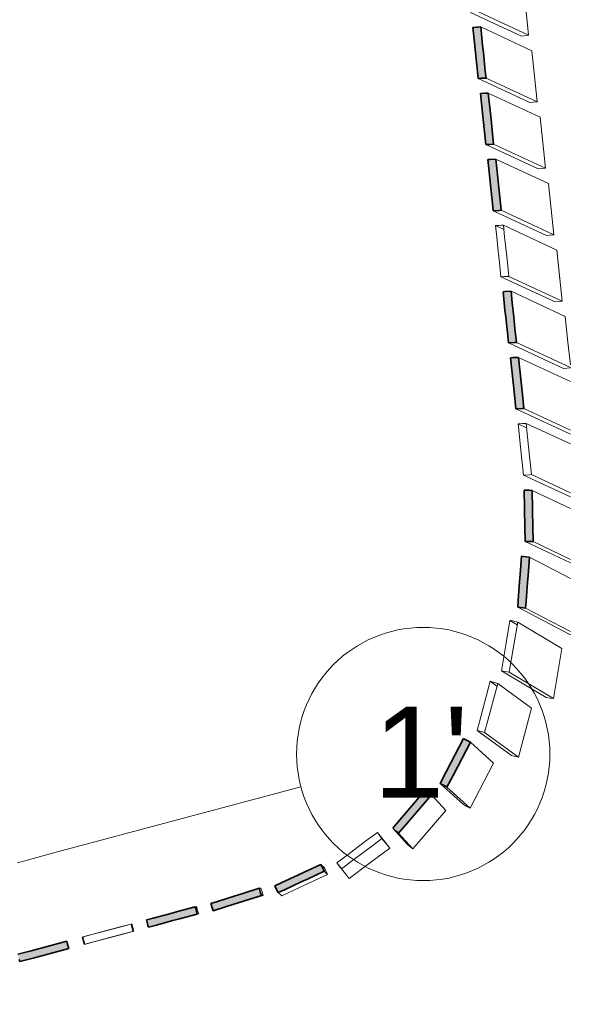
# Model space of a CAD drawing. Header units: millimetres. Extents: x -2530 to 151695, y -8763 to 71774.
# Tile 275 of 295: x 143888 to 146093, y 19041 to 22930. Entities that reach past the tile are written whole.
import ezdxf

# ---------------------------------------------------------------- set-up
doc = ezdxf.new("R2010")
doc.units = ezdxf.units.MM
doc.linetypes.add('RR_Level', pattern=[800, 400, -200, 0, -200])
for name, color, linetype, lineweight in [('A-WALL-____-MCUT', 113, 'Continuous', 35), ('A-WALL-____-OTLN', 113, 'Continuous', 18), ('S-GRID-____-IDEN', 1, 'Continuous', 13), ('S-GRID-____-OTLN', 1, 'Continuous', 9)]:
    doc.layers.add(name, color=color, linetype=linetype, lineweight=lineweight)
doc.styles.add('Arial', font='arial.ttf', dxfattribs={"height": 360})

# ---------------------------------------------------------------- blocks, each defined once
blk = doc.blocks.new('027_Gilde - ATC_FacadeModel_rvt-1-plot_V2 Copy 1')
at = {"layer": 'A-WALL-____-MCUT', "lineweight": 18}
h = blk.add_hatch(color=47, dxfattribs=at)
h.paths.add_polyline_path([(141084.5, 18458.2), (141200.4, 18489.2), (141192.6, 18518.2), (141076.7, 18487.1), (141082.4, 18466.2)])
h.paths.add_polyline_path([(141434.7, 18552), (141550.6, 18583.1), (141542.8, 18612), (141426.9, 18581), (141432.5, 18560)])
h.paths.add_polyline_path([(141768, 18641.3), (141883.9, 18672.4), (141876.2, 18701.3), (141760.3, 18670.3), (141765.9, 18649.3)])
h.paths.add_polyline_path([(142068, 18721.7), (142222.5, 18763.1), (142214.7, 18792.1), (142060.2, 18750.7), (142065.8, 18729.7)])
h.paths.add_polyline_path([(142373.7, 18803.6), (142528.3, 18845), (142520.5, 18874), (142366, 18832.6), (142372, 18809.9)])
h.paths.add_polyline_path([(142666, 18881.9), (142820.5, 18923.3), (142812.7, 18952.3), (142658.2, 18910.9), (142663.8, 18889.9)])
h.paths.add_polyline_path([(142944, 18956.4), (143098.5, 18997.8), (143090.7, 19026.8), (142936.2, 18985.4), (142941.8, 18964.4)])
h.paths.add_polyline_path([(143187.1, 19021.6), (143380.3, 19073.3), (143372.5, 19102.3), (143179.3, 19050.5), (143185.2, 19028.7)])
h.paths.add_polyline_path([(143432.4, 19087.3), (143625.6, 19139), (143617.8, 19168), (143451.4, 19123.4), (143451.4, 19123.4), (143424.6, 19116.3), (143430.5, 19094.4)])
h.paths.add_polyline_path([(143657, 19147.5), (143850.2, 19199.2), (143842.4, 19228.2), (143649.2, 19176.4), (143655.1, 19154.6)])
h.paths.add_polyline_path([(143888.1, 19209.4), (144081.3, 19261.1), (144073.5, 19290.1), (143880.3, 19238.4), (143887.9, 19209.8)])
h.paths.add_polyline_path([(144395.7, 19345.4), (144588.8, 19397.1), (144581.1, 19426.1), (144387.9, 19374.4), (144395.3, 19346.6)])
h.paths.add_polyline_path([(144651.6, 19410.6), (144842.2, 19471.2), (144833.3, 19499.1), (144642.6, 19439.2), (144651.3, 19411.4)])
h.paths.add_polyline_path([(144908.1, 19482), (145089.4, 19566.3), (145076.8, 19593.5), (144895.4, 19509.2), (144904.6, 19489.5)])
h.paths.add_polyline_path([(144998.7, 19539.8), (144986.1, 19551.4), (144986.1, 19551.4)])
h.paths.add_polyline_path([(145383.7, 19716.5), (145513.4, 19868.8), (145490.4, 19888.4), (145360.7, 19736.1), (145382.1, 19717.8)])
h.paths.add_polyline_path([(145574.9, 19898.8), (145665.8, 20077.2), (145639.6, 20088.6), (145548, 19913.1), (145573.6, 19899.4)])
h.paths.add_polyline_path([(145885.5, 20606), (145899.5, 20807.4), (145868.9, 20809.9), (145856.2, 20609.4), (145877, 20607)])
h.paths.add_polyline_path([(145915.4, 20868.4), (145911.4, 21071), (145879.8, 21071.9), (145883.7, 20869.5), (145914.3, 20868.5)])
h.paths.add_polyline_path([(145847.2, 21392.6), (145878.8, 21394.1), (145857.7, 21596.4), (145826.1, 21594.8), (145847.2, 21392.7)])
h.paths.add_polyline_path([(145817.4, 21653.7), (145848.7, 21656.6), (145827.7, 21857.4), (145796.3, 21855.8), (145817.4, 21653.7)])
h.paths.add_polyline_path([(145757.6, 22175.7), (145788.8, 22178.8), (145767.9, 22379.4), (145736.5, 22377.7), (145757.6, 22175.8)])
h.paths.add_polyline_path([(145727.7, 22436.8), (145759.1, 22438.5), (145738, 22640.4), (145706.7, 22638.7), (145727.6, 22437.5)])
h.paths.add_polyline_path([(145697.9, 22697.8), (145729.1, 22699.6), (145708.1, 22901.4), (145676.8, 22899.6), (145697.9, 22697.8)])
h.paths.add_polyline_path([(145668, 22958.9), (145699.2, 22960.6), (145678.1, 23162.3), (145646.9, 23160.5), (145668, 22958.9)])
h.paths.add_polyline_path([(145638.1, 23219.9), (145669.3, 23221.7), (145648.2, 23423.3), (145617, 23421.5), (145638.1, 23219.9)])
h.paths.add_polyline_path([(145608.2, 23480.9), (145639.4, 23482.8), (145618.3, 23684.3), (145587.2, 23682.5), (145608.2, 23481)])
h.paths.add_polyline_path([(145578.3, 23742), (145609.4, 23743.9), (145588.4, 23945.3), (145557.3, 23943.4), (145578.3, 23742.7)])
h.paths.add_polyline_path([(145519.1, 24259), (145550.2, 24261), (145529.2, 24462.3), (145498.1, 24460.3), (145519.1, 24259)])
h.paths.add_polyline_path([(145460.8, 24768.6), (145491.8, 24770.7), (145470.8, 24971.8), (145439.8, 24969.8), (145460.8, 24768.6)])
h.paths.add_polyline_path([(145431.1, 25028), (145462, 25030.1), (145441, 25231.2), (145410.1, 25229.1), (145431, 25029.6)])
h.paths.add_polyline_path([(145370.7, 25556.2), (145401.5, 25558.4), (145380.5, 25759.3), (145349.7, 25757.1), (145370.5, 25557.8)])
h.paths.add_polyline_path([(145339.9, 25825.1), (145370.7, 25827.3), (145349.7, 26028.2), (145318.9, 26026), (145339.7, 25826.7)])
h.paths.add_polyline_path([(145306.6, 26117.6), (145337.4, 26119.8), (145320.6, 26280.5), (145289.8, 26278.2), (145306.6, 26117.6)])
h.paths.add_polyline_path([(145275, 26393.6), (145305.7, 26395.9), (145289, 26556.4), (145258.3, 26554.1), (145274.9, 26394.6)])
h.paths.add_polyline_path([(145210.5, 26957), (145241.2, 26959.4), (145224.4, 27119.8), (145193.8, 27117.4), (145210.4, 26958.7)])
h.paths.add_polyline_path([(145177.6, 27244.6), (145208.2, 27247), (145191.5, 27407.3), (145160.9, 27404.9), (145177.5, 27245.4)])
h.paths.add_polyline_path([(145144.2, 27536.2), (145174.8, 27538.6), (145158, 27698.9), (145127.5, 27696.4), (145144.1, 27537.9)])
h.paths.add_polyline_path([(145076.1, 28131.5), (145106.6, 28134), (145089.8, 28294.2), (145059.4, 28291.7), (145075.9, 28133.3)])
h.paths.add_polyline_path([(145004, 28762.7), (145034.3, 28766.5), (145021.9, 28885.3), (144991.5, 28882.7), (145004, 28763.4)])
h.paths.add_polyline_path([(144968.4, 29073.9), (144998.8, 29076.5), (144986.3, 29196.5), (144955.9, 29193.9), (144968.4, 29073.9)])
h.paths.add_polyline_path([(144896, 29706.4), (144926.3, 29709.1), (144913.8, 29829), (144883.5, 29826.4), (144896, 29706.4)])
h.paths.add_polyline_path([(144859.4, 30026.8), (144889.6, 30029.5), (144875.1, 30149.2), (144846.8, 30146.7), (144859.4, 30026.8)])
h.paths.add_polyline_path([(144822.4, 30349.2), (144852.7, 30351.9), (144840.2, 30471.8), (144809.9, 30469), (144822.4, 30349.2)])
h.paths.add_polyline_path([(144600.5, 32288.6), (144630.5, 32291.5), (144618, 32411.1), (144588, 32408.2), (144600.3, 32289.9)])
h.paths.add_polyline_path([(144564.2, 32605.7), (144594.2, 32608.6), (144581.7, 32728.2), (144551.7, 32725.3), (144564.2, 32605.7)])
h.paths.add_polyline_path([(144492.8, 33228.9), (144522.8, 33231.9), (144510.3, 33351.4), (144480.3, 33348.5), (144492.8, 33228.9)])
h.paths.add_polyline_path([(144325.7, 34687), (144355.7, 34690), (144339, 34849.3), (144309.1, 34846.3), (144325.7, 34687)])
h.paths.add_polyline_path([(144293.6, 34967.8), (144323.5, 34970.9), (144306.8, 35130.1), (144276.9, 35127.1), (144293.3, 34970)])
h.paths.add_polyline_path([(144262, 35243.9), (144291.9, 35247), (144274.3, 35406.1), (144245.3, 35403.2), (144261.8, 35245.3)])
h.paths.add_polyline_path([(144142.8, 36283.1), (144172.7, 36286.2), (144150.9, 36485.1), (144122, 36482.1), (144142.7, 36283.8)])
h.paths.add_polyline_path([(144054.6, 37054), (144084.4, 37057.1), (144063.7, 37256.1), (144033.8, 37253), (144054.3, 37056.3)])
h.paths.add_polyline_path([(143953.4, 38211.2), (143953.4, 38211.2), (143949.3, 38227)])
h.paths.add_polyline_path([(143935.1, 38098), (143964.9, 38101.2), (143943.4, 38300), (143914.3, 38297), (143934.9, 38099.4)])
h.paths.add_polyline_path([(143887.5, 38621.3), (143905.2, 38623.2), (143884.4, 38822.1), (143854.6, 38818.9), (143873.8, 38650), (143887.5, 38649.1), (143887.5, 38622.3)])
at = {"layer": 'A-WALL-____-MCUT', "color": 130}
for p, q in [((145676.8, 22899.6), (145681.1, 22899.9)), ((145684.4, 22826.6), (145676.8, 22899.6)), ((145681.1, 22899.9), (145692.4, 22900.5)), ((145692.4, 22900.5), (145696.7, 22900.7)), ((145696.7, 22900.7), (145708.1, 22901.4)), ((145708.1, 22901.4), (145715.7, 22828)), ((145687.3, 22798.7), (145684.4, 22826.6)), ((145694.9, 22725.7), (145687.3, 22798.7)), ((145715.7, 22828), (145718.6, 22800.5)), ((145718.6, 22800.5), (145726.3, 22727.1)), ((145697.9, 22697.8), (145694.9, 22725.7)), ((145726.3, 22727.1), (145729.1, 22699.6)), ((145709.2, 22698.5), (145697.9, 22697.8)), ((145713.5, 22698.7), (145709.2, 22698.5)), ((145724.9, 22699.3), (145713.5, 22698.7)), ((145729.1, 22699.6), (145724.9, 22699.3)), ((145706.7, 22638.7), (145723.9, 22639.6)), ((145716.1, 22548.5), (145706.7, 22638.7)), ((145723.9, 22639.6), (145738, 22640.4)), ((145738, 22640.4), (145747.6, 22548.7)), ((145727.7, 22436.8), (145716.1, 22548.5)), ((145747.6, 22548.7), (145759.1, 22438.5)), ((145741.8, 22437.5), (145727.7, 22436.8)), ((145759.1, 22438.5), (145741.8, 22437.5)), ((145736.5, 22377.7), (145745.2, 22378.2)), ((145744.2, 22304.7), (145736.5, 22377.7)), ((145745.2, 22378.2), (145767.9, 22379.4)), ((145767.9, 22379.4), (145775.6, 22305.9)), ((145747.1, 22276.7), (145744.2, 22304.7)), ((145775.6, 22305.9), (145778.4, 22278.4)), ((145754.7, 22203.7), (145747.1, 22276.7)), ((145778.4, 22278.4), (145786.1, 22205)), ((145757.6, 22175.7), (145754.7, 22203.7)), ((145780.4, 22176.9), (145757.6, 22175.7)), ((145789, 22177.4), (145780.4, 22176.9)), ((145786.1, 22205), (145789, 22177.4)), ((145804.9, 21856.2), (145827.7, 21857.4)), ((145827.7, 21857.4), (145832.5, 21811.4)), ((145796.3, 21855.8), (145804.9, 21856.2)), ((145803.9, 21782.7), (145796.3, 21855.8)), ((145806.8, 21754.7), (145803.9, 21782.7)), ((145832.5, 21811.4), (145838.3, 21756.3)), ((145814.5, 21681.6), (145806.8, 21754.7)), ((145838.3, 21756.3), (145843.1, 21710.4)), ((145843.1, 21710.4), (145848.8, 21655.2)), ((145817.4, 21653.7), (145814.5, 21681.6)), ((145840.2, 21654.8), (145817.4, 21653.7)), ((145848.8, 21655.2), (145840.2, 21654.8)), ((145826.1, 21594.8), (145834.8, 21595.3)), ((145841.4, 21448.6), (145826.1, 21594.8)), ((145834.8, 21595.3), (145857.7, 21596.4)), ((145857.7, 21596.4), (145873, 21449.3)), ((145847.2, 21392.6), (145841.4, 21448.6)), ((145873, 21449.3), (145878.8, 21394.1)), ((145870.1, 21393.7), (145847.2, 21392.6)), ((145878.8, 21394.1), (145870.1, 21393.7)), ((145882.6, 20925.5), (145879.8, 21072)), ((145879.8, 21072), (145884.1, 21071.8)), ((145884.1, 21071.8), (145895.6, 21071.5)), ((145895.6, 21071.5), (145899.9, 21071.3)), ((145899.9, 21071.3), (145911.5, 21071)), ((145911.5, 21071), (145914.3, 20923.6)), ((145883.7, 20869.5), (145882.6, 20925.5)), ((145914.3, 20923.6), (145915.4, 20868.4)), ((145895.2, 20869.1), (145883.7, 20869.5)), ((145899.5, 20868.9), (145895.2, 20869.1)), ((145911.1, 20868.6), (145899.5, 20868.9)), ((145915.4, 20868.4), (145911.1, 20868.6)), ((145863.6, 20738.1), (145869, 20810.9)), ((145869, 20810.9), (145877.6, 20809.9)), ((145877.6, 20809.9), (145900.4, 20807.3)), ((145900.4, 20807.3), (145895, 20734.1)), ((145861.6, 20710.3), (145863.6, 20738.1)), ((145895, 20734.1), (145893, 20706.6)), ((145856.2, 20637.5), (145861.6, 20710.3)), ((145893, 20706.6), (145887.6, 20633.4)), ((145854.2, 20609.6), (145856.2, 20637.5)), ((145887.6, 20633.4), (145885.5, 20606)), ((145877, 20607), (145854.2, 20609.6)), ((145885.5, 20606), (145877, 20607)), ((145573.6, 19962.2), (145640.6, 20090.6)), ((145667.5, 20076.3), (145600.3, 19947.4)), ((145640.6, 20090.6), (145644.3, 20088.6)), ((145644.3, 20088.6), (145654.1, 20083.5)), ((145654.1, 20083.5), (145657.8, 20081.5)), ((145657.8, 20081.5), (145667.5, 20076.3)), ((145548, 19913.1), (145573.6, 19962.2)), ((145557.8, 19907.9), (145548, 19913.1)), ((145600.3, 19947.4), (145574.9, 19898.8)), ((145396.6, 19778.2), (145490.4, 19888.4)), ((145490.4, 19888.4), (145496.7, 19883)), ((145496.7, 19883), (145513.4, 19868.8)), ((145561.5, 19905.9), (145557.8, 19907.9)), ((145571.2, 19900.7), (145561.5, 19905.9)), ((145574.9, 19898.8), (145571.2, 19900.7)), ((145513.4, 19868.8), (145419.4, 19758.3)), ((145360.7, 19736.1), (145396.6, 19778.2)), ((145419.4, 19758.3), (145383.7, 19716.5)), ((145369.1, 19729), (145360.7, 19736.1)), ((145372.2, 19726.3), (145369.1, 19729)), ((145380.6, 19719.2), (145372.2, 19726.3)), ((145383.7, 19716.5), (145380.6, 19719.2)), ((144986.1, 19551.4), (145011.2, 19563)), ((145011.2, 19563), (145076.8, 19593.5)), ((145089.4, 19566.3), (145023.8, 19535.8)), ((145076.8, 19593.5), (145080.3, 19586)), ((145080.3, 19586), (145089.4, 19566.3)), ((144920.5, 19520.9), (144986.1, 19551.4)), ((144998.7, 19524.2), (144933.1, 19493.7)), ((145023.8, 19535.8), (144998.7, 19524.2)), ((144764.4, 19477.4), (144833.4, 19499.1)), ((144833.4, 19499.1), (144834.7, 19495.1)), ((144834.7, 19495.1), (144837.9, 19484.8)), ((144895.4, 19509.2), (144920.5, 19520.9)), ((144904.6, 19489.5), (144895.4, 19509.2)), ((144908.1, 19482), (144904.6, 19489.5)), ((144933.1, 19493.7), (144908.1, 19482)), ((144642.6, 19439.2), (144669, 19447.5)), ((144669, 19447.5), (144738, 19469.2)), ((144842.4, 19470.5), (144704.3, 19427.2)), ((144738, 19469.2), (144764.4, 19477.4)), ((144837.9, 19484.8), (144839.2, 19480.8)), ((144839.2, 19480.8), (144842.4, 19470.5)), ((144484.5, 19400.2), (144511.2, 19407.4)), ((144511.2, 19407.4), (144581.1, 19426.1)), ((144581.1, 19426.1), (144583.2, 19418.1)), ((144583.2, 19418.1), (144588.8, 19397.1)), ((144649.1, 19418.5), (144642.6, 19439.2)), ((144651.6, 19410.6), (144649.1, 19418.5)), ((144704.3, 19427.2), (144651.6, 19410.6)), ((144387.9, 19374.4), (144414.6, 19381.5)), ((144393.5, 19353.4), (144387.9, 19374.4)), ((144414.6, 19381.5), (144484.5, 19400.2)), ((144492.3, 19371.3), (144422.4, 19352.5)), ((144519, 19378.4), (144492.3, 19371.3)), ((144588.8, 19397.1), (144519, 19378.4)), ((144395.7, 19345.4), (144393.5, 19353.4)), ((144422.4, 19352.5), (144395.7, 19345.4)), ((143880.3, 19238.4), (143933.7, 19252.7)), ((143933.7, 19252.7), (144073.5, 19290.1)), ((144081.3, 19261.1), (143941.5, 19223.7)), ((144073.5, 19290.1), (144075.6, 19282.1)), ((144075.6, 19282.1), (144081.3, 19261.1)), ((143888.1, 19209.4), (143885.9, 19217.4)), ((143941.5, 19223.7), (143888.1, 19209.4))]:
    blk.add_line(p, q, dxfattribs=at)
at = {"layer": 'A-WALL-____-OTLN', "color": 90}
for p, q in [((145897.3, 22868.5), (145876.2, 23070.2)), ((145668, 22958.9), (145868.6, 22865.5)), ((145897.3, 22868.5), (145699.2, 22960.6)), ((145676.8, 22899.6), (145681.1, 22899.9)), ((145676.8, 22899.6), (145684.4, 22826.6)), ((145692.4, 22900.5), (145681.1, 22899.9)), ((145696.7, 22900.7), (145692.4, 22900.5)), ((145708.1, 22901.4), (145696.7, 22900.7)), ((145715.7, 22828), (145708.1, 22901.4)), ((145909.4, 22807.7), (145708.1, 22901.4)), ((145897.3, 22868.5), (145868.6, 22865.5)), ((145687.3, 22798.7), (145684.4, 22826.6)), ((145687.3, 22798.7), (145694.9, 22725.7)), ((145718.6, 22800.5), (145715.7, 22828)), ((145726.3, 22727.1), (145718.6, 22800.5)), ((145909.4, 22807.7), (145919.9, 22706.8)), ((145697.9, 22697.8), (145694.9, 22725.7)), ((145729.1, 22699.6), (145726.3, 22727.1)), ((145697.9, 22697.8), (145709.2, 22698.5)), ((145697.9, 22697.8), (145901.8, 22602.9)), ((145713.5, 22698.7), (145709.2, 22698.5)), ((145713.5, 22698.7), (145724.9, 22699.3)), ((145724.9, 22699.3), (145729.1, 22699.6)), ((145930.5, 22605.9), (145729.1, 22699.6)), ((145930.5, 22605.9), (145919.9, 22706.8)), ((145706.7, 22638.7), (145723.9, 22639.6)), ((145706.7, 22638.7), (145716.1, 22548.5)), ((145738, 22640.4), (145723.9, 22639.6)), ((145747.6, 22548.7), (145738, 22640.4)), ((145942.5, 22545.2), (145738, 22640.4)), ((145916.1, 22604.4), (145901.8, 22602.9)), ((145930.5, 22605.9), (145916.1, 22604.4)), ((145716.1, 22548.5), (145727.7, 22436.8)), ((145759.1, 22438.5), (145747.6, 22548.7)), ((145963.6, 22343.3), (145942.5, 22545.2)), ((145727.7, 22436.8), (145741.8, 22437.5)), ((145935, 22340.4), (145727.7, 22436.8)), ((145741.8, 22437.5), (145759.1, 22438.5)), ((145963.6, 22343.3), (145759.1, 22438.5)), ((145736.5, 22377.7), (145745.2, 22378.2)), ((145736.5, 22377.7), (145744.2, 22304.7)), ((145767.9, 22379.4), (145745.2, 22378.2)), ((145775.6, 22305.9), (145767.9, 22379.4)), ((145975.7, 22282.7), (145767.9, 22379.4)), ((145935, 22340.4), (145963.6, 22343.3)), ((145747.1, 22276.7), (145744.2, 22304.7)), ((145778.4, 22278.4), (145775.6, 22305.9)), ((145747.1, 22276.7), (145754.7, 22203.7)), ((145786.1, 22205), (145778.4, 22278.4)), ((145996.8, 22080.8), (145975.7, 22282.7)), ((145975.7, 22282.7), (145986.2, 22181.7)), ((145757.6, 22175.7), (145754.7, 22203.7)), ((145757.6, 22175.7), (145780.4, 22176.9)), ((145757.6, 22175.7), (145968.2, 22077.8)), ((145780.4, 22176.9), (145789, 22177.4)), ((145786.1, 22205), (145789, 22177.4)), ((145996.8, 22080.8), (145789, 22177.4)), ((145996.8, 22080.8), (145986.2, 22181.7)), ((145766.4, 22116.8), (145775.1, 22117.2)), ((145766.4, 22116.8), (145771.1, 22071.6)), ((145766.4, 22116.8), (145799.6, 22101.3)), ((145782.1, 22117.6), (145775.1, 22117.2)), ((145782.1, 22117.6), (145790.7, 22118)), ((145797.8, 22118.4), (145790.7, 22118)), ((145802.6, 22072.5), (145797.8, 22118.4)), ((146008.8, 22020.2), (145797.8, 22118.4)), ((145771.1, 22071.6), (145776.9, 22015.7)), ((145802.6, 22072.5), (145808.4, 22017.3)), ((145996.8, 22080.8), (145968.2, 22077.8)), ((145776.9, 22015.7), (145781.7, 21970.6)), ((145808.4, 22017.3), (145813.2, 21971.4)), ((146029.9, 21818.2), (146008.8, 22020.2)), ((146008.8, 22020.2), (146019.4, 21919.2)), ((145781.7, 21970.6), (145787.5, 21914.7)), ((145813.2, 21971.4), (145818.9, 21916.3)), ((145787.5, 21914.7), (145798.9, 21915.3)), ((146001.4, 21815.2), (145787.5, 21914.7)), ((146001.4, 21815.2), (145787.5, 21914.7)), ((145803.2, 21915.5), (145798.9, 21915.3)), ((145803.2, 21915.5), (145814.6, 21916.1)), ((145814.6, 21916.1), (145818.9, 21916.3)), ((146029.9, 21818.2), (145818.9, 21916.3)), ((146029.9, 21818.2), (145818.9, 21916.3)), ((146029.9, 21818.2), (146019.4, 21919.2)), ((145827.7, 21857.4), (145804.9, 21856.2)), ((146042, 21757.7), (145827.7, 21857.4)), ((146042, 21757.7), (145827.7, 21857.4)), ((145832.5, 21811.4), (145827.7, 21857.4)), ((145796.3, 21855.8), (145804.9, 21856.2)), ((145796.3, 21855.8), (145803.9, 21782.7)), ((145806.8, 21754.7), (145803.9, 21782.7)), ((145832.5, 21811.4), (145838.3, 21756.3)), ((146001.4, 21815.2), (146015.7, 21816.7)), ((146029.9, 21818.2), (146015.7, 21816.7)), ((145806.8, 21754.7), (145814.4, 21681.6)), ((145838.3, 21756.3), (145843.1, 21710.4)), ((146042, 21757.7), (146052.5, 21656.6)), ((145843.1, 21710.4), (145848.8, 21655.2)), ((145817.4, 21653.7), (145814.4, 21681.6)), ((145817.4, 21653.7), (145840.2, 21654.8)), ((145817.4, 21653.7), (146034.6, 21552.6)), ((145840.2, 21654.8), (145848.8, 21655.2)), ((146062, 21556.1), (145848.8, 21655.2)), ((146062, 21556.1), (145848.8, 21655.2)), ((146062, 21566.3), (146052.5, 21656.6)), ((145826.1, 21594.8), (145834.8, 21595.3)), ((145826.1, 21594.8), (145841.4, 21448.6)), ((145857.7, 21596.4), (145834.8, 21595.3)), ((145873, 21449.3), (145857.7, 21596.4)), ((146062, 21501.3), (145857.7, 21596.4)), ((146062, 21555.5), (146034.6, 21552.6)), ((145847.2, 21392.6), (145841.4, 21448.6)), ((145878.8, 21394.1), (145873, 21449.3)), ((145847.2, 21392.6), (145870.1, 21393.7)), ((145847.2, 21392.6), (146062, 21292.8)), ((145870.1, 21393.7), (145878.8, 21394.1)), ((146062, 21308.9), (145878.8, 21394.1)), ((145856, 21333.9), (145873.3, 21334.7)), ((145856, 21333.9), (145865.4, 21243.5)), ((145856, 21333.9), (145889.4, 21318.4)), ((145887.6, 21335.4), (145873.3, 21334.7)), ((145897.2, 21243.4), (145887.6, 21335.4)), ((146062, 21254.3), (145887.6, 21335.4)), ((145865.4, 21243.5), (145877.1, 21131.6)), ((145897.2, 21243.4), (145908.7, 21133.1)), ((145877.1, 21131.6), (145900.1, 21132.7)), ((146062, 21045.6), (145877.1, 21131.6)), ((146062, 21045.6), (145877.1, 21131.6)), ((145900.1, 21132.7), (145908.7, 21133.1)), ((146062, 21061.8), (145908.7, 21133.1)), ((146062, 21061.8), (145908.7, 21133.1)), ((145879.8, 21072), (145882.6, 20925.5)), ((145879.8, 21072), (145884.1, 21071.8)), ((145895.6, 21071.5), (145884.1, 21071.8)), ((145900, 21071.3), (145895.6, 21071.5)), ((145911.5, 21071), (145900, 21071.3)), ((145914.3, 20923.6), (145911.5, 21071)), ((146062, 20998.9), (145911.5, 21071)), ((145883.7, 20869.5), (145882.6, 20925.5)), ((145915.4, 20868.4), (145914.3, 20923.6)), ((145883.7, 20869.5), (145895.2, 20869.1)), ((145883.7, 20869.5), (146062, 20784.1)), ((145899.5, 20868.9), (145895.2, 20869.1)), ((145899.5, 20868.9), (145911, 20868.6)), ((145911, 20868.6), (145915.4, 20868.4)), ((146062, 20798.3), (145915.4, 20868.4)), ((145869, 20810.9), (145863.6, 20738.1)), ((145869, 20810.9), (145877.6, 20809.9)), ((145900.4, 20807.3), (145877.6, 20809.9)), ((145895, 20734.1), (145900.4, 20807.3)), ((146062, 20722.9), (145900.4, 20807.3)), ((145861.6, 20710.3), (145863.6, 20738.1)), ((145893, 20706.6), (145895, 20734.1)), ((145861.6, 20710.3), (145856.2, 20637.5)), ((145887.6, 20633.4), (145893, 20706.6)), ((145854.2, 20609.6), (145856.2, 20637.5)), ((145885.5, 20606), (145887.6, 20633.4)), ((145854.2, 20609.6), (145876.9, 20607)), ((145854.2, 20609.6), (146059.9, 20502.2)), ((145876.9, 20607), (145885.5, 20606)), ((146062, 20513.9), (145885.5, 20606)), ((145823.5, 20557.1), (145808.6, 20468.4)), ((145823.5, 20557.1), (145852.4, 20539.9)), ((145852.4, 20539.9), (145823.5, 20557.1)), ((145827.8, 20556.3), (145823.5, 20557.1)), ((145838.9, 20554), (145827.8, 20556.3)), ((145843.1, 20553.2), (145838.9, 20554)), ((145839.1, 20460.9), (145854.2, 20551)), ((145854.2, 20551), (145843.1, 20553.2)), ((146028.7, 20446.7), (145854.2, 20551)), ((146028.7, 20446.7), (145854.2, 20551)), ((146062, 20502.1), (146059.9, 20502.2)), ((145808.6, 20468.4), (145790.2, 20358.7)), ((145820.9, 20352.5), (145839.1, 20460.9)), ((146028.7, 20446.7), (145995.3, 20248.2)), ((145790.2, 20358.7), (145797.1, 20357.3)), ((145966.9, 20253), (145790.2, 20358.7)), ((145797.1, 20357.3), (145805.5, 20355.6)), ((145805.5, 20355.6), (145812.5, 20354.2)), ((145812.5, 20354.2), (145820.9, 20352.5)), ((145995.3, 20248.2), (145820.9, 20352.5)), ((145745.4, 20316.9), (145708.2, 20176.5)), ((145737.7, 20167.3), (145775.1, 20308.3)), ((145745.4, 20316.9), (145772.2, 20297.4)), ((145772.2, 20297.4), (145745.4, 20316.9)), ((145761.8, 20312.2), (145745.4, 20316.9)), ((145775.1, 20308.3), (145761.8, 20312.2)), ((145909, 20211), (145775.1, 20308.3)), ((145909, 20211), (145775.1, 20308.3)), ((145966.9, 20253), (145981.1, 20250.6)), ((145981.1, 20250.6), (145995.3, 20248.2)), ((145857.4, 20016.9), (145909, 20211)), ((145693.9, 20122.8), (145708.2, 20176.5)), ((145723.6, 20114.2), (145737.7, 20167.3)), ((145693.9, 20122.8), (145715.4, 20116.6)), ((145693.9, 20122.8), (145829.2, 20024.3)), ((145715.4, 20116.6), (145723.6, 20114.2)), ((145857.4, 20016.9), (145723.6, 20114.2)), ((145640.6, 20090.6), (145573.6, 19962.2)), ((145600.3, 19947.4), (145667.5, 20076.3)), ((145640.6, 20090.6), (145644.3, 20088.6)), ((145654.1, 20083.5), (145644.3, 20088.6)), ((145657.8, 20081.5), (145654.1, 20083.5)), ((145667.5, 20076.3), (145657.8, 20081.5)), ((145758.4, 19993.4), (145667.5, 20076.3)), ((145665.8, 19815.9), (145758.4, 19993.4)), ((145857.4, 20016.9), (145829.2, 20024.3)), ((145548, 19913.1), (145573.6, 19962.2)), ((145548, 19913.1), (145557.8, 19907.9)), ((145548, 19913.1), (145639.6, 19829.5)), ((145574.9, 19898.8), (145600.3, 19947.4)), ((145490.4, 19888.4), (145396.6, 19778.2)), ((145490.4, 19888.4), (145496.7, 19883)), ((145513.4, 19868.8), (145496.7, 19883)), ((145561.5, 19905.9), (145557.8, 19907.9)), ((145561.5, 19905.9), (145571.2, 19900.7)), ((145571.2, 19900.7), (145574.9, 19898.8)), ((145665.8, 19815.9), (145574.9, 19898.8)), ((145419.4, 19758.3), (145513.4, 19868.8)), ((145569.7, 19806.8), (145513.4, 19868.8)), ((145440.1, 19654.5), (145569.7, 19806.8)), ((145652.7, 19822.7), (145639.6, 19829.5)), ((145665.8, 19815.9), (145652.7, 19822.7)), ((145360.7, 19736.1), (145396.6, 19778.2)), ((145383.7, 19716.5), (145419.4, 19758.3)), ((145300.1, 19719.7), (145264.3, 19693)), ((145300.1, 19719.7), (145310, 19706.4)), ((145300.1, 19719.7), (145331.1, 19682)), ((145360.7, 19736.1), (145369.1, 19729)), ((145360.7, 19736.1), (145417.4, 19673.8)), ((145372.2, 19726.3), (145369.1, 19729)), ((145372.2, 19726.3), (145380.6, 19719.2)), ((145380.6, 19719.2), (145383.7, 19716.5)), ((145264.3, 19693), (145220, 19659.9)), ((145282.1, 19668.8), (145318.1, 19695.6)), ((145318.1, 19695.6), (145310, 19706.4)), ((145349, 19658), (145318.1, 19695.6)), ((145331.1, 19682), (145340, 19670)), ((145331.1, 19682), (145349, 19658)), ((145440.1, 19654.5), (145383.7, 19716.5)), ((145220, 19659.9), (145184.2, 19633.2)), ((145282.1, 19668.8), (145238, 19635.8)), ((145349, 19658), (145268.9, 19598.2)), ((145340, 19670), (145349, 19658)), ((145440.1, 19654.5), (145417.4, 19673.8)), ((145428.8, 19664.2), (145417.4, 19673.8)), ((145440.1, 19654.5), (145428.8, 19664.2)), ((145184.2, 19633.2), (145139.8, 19600.1)), ((145202, 19608.9), (145157.9, 19576)), ((145238, 19635.8), (145202, 19608.9)), ((144986.1, 19551.4), (145011.2, 19563)), ((145076.8, 19593.5), (145011.2, 19563)), ((145023.8, 19535.8), (145089.4, 19566.3)), ((145076.8, 19593.5), (145080.3, 19586)), ((145076.8, 19593.5), (145090.9, 19580.6)), ((145089.4, 19566.3), (145080.3, 19586)), ((145103.6, 19553.4), (145089.4, 19566.3)), ((145090.9, 19580.6), (145103.6, 19553.4)), ((145159, 19576.8), (145139.8, 19600.1)), ((145159, 19576.8), (145139.8, 19600.1)), ((145139.8, 19600.1), (145152.9, 19582.6)), ((145152.9, 19582.6), (145157.9, 19576)), ((145188.7, 19538.4), (145157.9, 19576)), ((145188.7, 19538.4), (145157.9, 19576)), ((145188.7, 19538.4), (145268.9, 19598.2)), ((144986.1, 19551.4), (144920.5, 19520.9)), ((144933.1, 19493.7), (144998.7, 19524.2)), ((144998.7, 19524.2), (145023.8, 19535.8)), ((145103.6, 19553.4), (145012.9, 19511.2)), ((144833.4, 19499.1), (144764.4, 19477.4)), ((144833.4, 19499.1), (144840.1, 19499.9)), ((144833.4, 19499.1), (144834.7, 19495.1)), ((144837.9, 19484.8), (144834.7, 19495.1)), ((144840.1, 19499.9), (144844.6, 19485.6)), ((144844.6, 19485.6), (144849, 19471.2)), ((144895.4, 19509.2), (144920.5, 19520.9)), ((144895.4, 19509.2), (144904.6, 19489.5)), ((144904.6, 19489.5), (144908.1, 19482)), ((144908.1, 19482), (144933.1, 19493.7)), ((144922.2, 19469.1), (145012.9, 19511.2)), ((144642.6, 19439.2), (144669, 19447.5)), ((144658.2, 19411.4), (144849, 19471.2)), ((144738, 19469.2), (144669, 19447.5)), ((144704.3, 19427.2), (144842.4, 19470.5)), ((144738, 19469.2), (144764.4, 19477.4)), ((144849, 19471.2), (144753.6, 19441.3)), ((144839.2, 19480.8), (144837.9, 19484.8)), ((144842.4, 19470.5), (144839.2, 19480.8)), ((144842.4, 19470.5), (144849, 19471.2)), ((144922.2, 19469.1), (144908.1, 19482)), ((144484.5, 19400.2), (144511.2, 19407.4)), ((144581.1, 19426.1), (144511.2, 19407.4)), ((144581.1, 19426.1), (144585.6, 19427.3)), ((144581.1, 19426.1), (144583.2, 19418.1)), ((144588.8, 19397.1), (144583.2, 19418.1)), ((144585.6, 19427.3), (144593.4, 19398.4)), ((144642.6, 19439.2), (144649.1, 19418.5)), ((144649.1, 19418.5), (144651.6, 19410.6)), ((144704.3, 19427.2), (144651.6, 19410.6)), ((144658.2, 19411.4), (144651.6, 19410.6)), ((144658.2, 19411.4), (144753.6, 19441.3)), ((144387.9, 19374.4), (144414.6, 19381.5)), ((144387.9, 19374.4), (144393.5, 19353.4)), ((144484.5, 19400.2), (144414.6, 19381.5)), ((144422.4, 19352.5), (144492.3, 19371.3)), ((144492.3, 19371.3), (144519, 19378.4)), ((144519, 19378.4), (144588.8, 19397.1)), ((144593.4, 19398.4), (144588.8, 19397.1)), ((144327.3, 19358.1), (144136.8, 19307.1)), ((144233.4, 19333), (144136.8, 19307.1)), ((144230.7, 19332.2), (144187.5, 19320.7)), ((144284.1, 19346.6), (144230.7, 19332.2)), ((144233.4, 19333), (144327.3, 19358.1)), ((144327.3, 19358.1), (144284.1, 19346.6)), ((144327.3, 19358.1), (144330, 19358.9)), ((144330, 19358.9), (144327.3, 19358.1)), ((144329.4, 19350.1), (144327.3, 19358.1)), ((144335.1, 19329.1), (144329.4, 19350.1)), ((144330, 19358.9), (144337.8, 19329.9)), ((144337.8, 19329.9), (144335.1, 19329.1)), ((144337.8, 19329.9), (144335.1, 19329.1)), ((144393.5, 19353.4), (144395.7, 19345.4)), ((144395.7, 19345.4), (144422.4, 19352.5)), ((144187.5, 19320.7), (144134.1, 19306.4)), ((144136.8, 19307.1), (144134.1, 19306.4)), ((144136.8, 19307.1), (144134.1, 19306.4)), ((144134.1, 19306.4), (144139.7, 19285.4)), ((144136.8, 19307.1), (144144.6, 19278.1)), ((144195.3, 19291.7), (144141.9, 19277.4)), ((144144.6, 19278.1), (144335.1, 19329.1)), ((144144.6, 19278.1), (144241.2, 19304)), ((144238.5, 19303.3), (144195.3, 19291.7)), ((144291.9, 19317.6), (144238.5, 19303.3)), ((144335.1, 19329.1), (144241.2, 19304)), ((144291.9, 19317.6), (144335.1, 19329.1)), ((143880.3, 19238.4), (143933.7, 19252.7)), ((144073.5, 19290.1), (143933.7, 19252.7)), ((143941.5, 19223.7), (144081.3, 19261.1)), ((144073.5, 19290.1), (144074.4, 19290.4)), ((144073.5, 19290.1), (144075.6, 19282.1)), ((144074.4, 19290.4), (144082.2, 19261.4)), ((144081.3, 19261.1), (144075.6, 19282.1)), ((144082.2, 19261.4), (144081.3, 19261.1)), ((144139.7, 19285.4), (144141.9, 19277.4)), ((144144.6, 19278.1), (144141.9, 19277.4)), ((144144.6, 19278.1), (144141.9, 19277.4)), ((143885.9, 19217.4), (143888.1, 19209.4)), ((143888.1, 19209.4), (143941.5, 19223.7))]:
    blk.add_line(p, q, dxfattribs=at)
blk = doc.blocks.new('Grid - r_2_5mm-300571-plot_V2 Copy 1')
at = {"layer": 'S-GRID-____-IDEN'}
blk.add_circle((0, 0), 2.5, dxfattribs=at)

msp = doc.modelspace()

# ---------------------------------------------------------------- linework, layer by layer
at = {"layer": 'S-GRID-____-OTLN'}
msp.add_line((144032.124, 19641.3825), (144998.0499, 19900.2016), dxfattribs=at)
at = {"layer": 'S-GRID-____-OTLN', "linetype": 'RR_Level'}
msp.add_line((78187.3515, 1998.3289), (144032.124, 19641.3825), dxfattribs=at)

# ---------------------------------------------------------------- block references
at = {"lineweight": 5}
msp.add_blockref('027_Gilde - ATC_FacadeModel_rvt-1-plot_V2 Copy 1', (0, 0), dxfattribs=at)
at = {"layer": 'S-GRID-____-IDEN', "xscale": 199.9999999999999, "yscale": 199.9999999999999, "zscale": 199.9999999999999, "rotation": 284.9999999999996}
msp.add_blockref('Grid - r_2_5mm-300571-plot_V2 Copy 1', (145481.0128, 20029.6111), dxfattribs=at)

# ---------------------------------------------------------------- texts
at = {"layer": 'S-GRID-____-IDEN', "lineweight": 9, "insert": (145283.9663, 20216.72), "char_height": 360, "width": 448.945, "attachment_point": 1, "style": 'Arial'}
msp.add_mtext("1'", dxfattribs=at)

doc.saveas('drawing.dxf')
